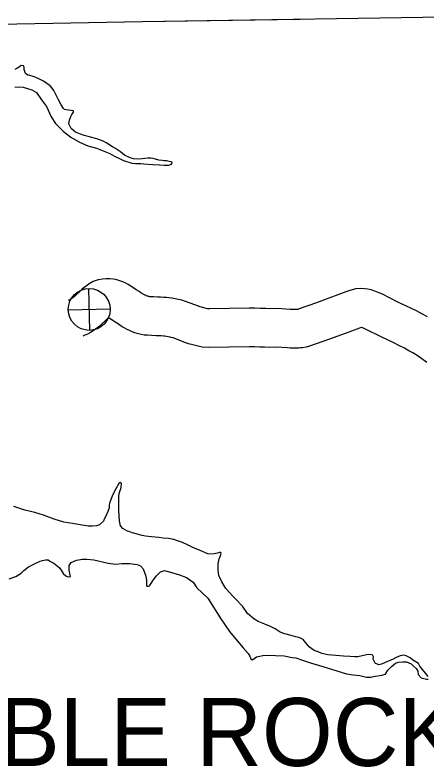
# Model space of a CAD drawing. Extents: x -939622 to -934245, y 1383184 to 1385301.
# Drawn here: x -935265.81 to -935256.22, y 1384354.32 to 1384371.84 of the extents above; entities that cross this region are included whole.
import ezdxf

# ---------------------------------------------------------------- set-up
doc = ezdxf.new("R2010")
doc.units = 0
for name, color, linetype in [('1', 7, 'Continuous'), ('Level 1', 7, 'Continuous'), ('Level 10', 7, 'Continuous'), ('Level 26', 7, 'Continuous'), ('Level 9', 7, 'Continuous')]:
    doc.layers.add(name, color=color, linetype=linetype)

msp = doc.modelspace()

# ---------------------------------------------------------------- linework, layer by layer
at = {"layer": '1'}
msp.add_lwpolyline([(-935259.17, 1384371.733), (-935262.841, 1384371.679), (-935270.785, 1384371.532), (-935278.66, 1384371.426)], dxfattribs=at)
at = {"layer": 'Level 1'}
msp.add_lwpolyline([(-935250.604, 1384371.837), (-935254.809, 1384371.799), (-935262.841, 1384371.679), (-935270.785, 1384371.532), (-935278.66, 1384371.426)], dxfattribs=at)
at = {"layer": 'Level 10'}
for points in [[(-935256.204, 1384364.808), (-935256.321, 1384364.87), (-935256.461, 1384364.944), (-935256.595, 1384365.01), (-935256.893, 1384365.151), (-935257.257, 1384365.332), (-935257.354, 1384365.373), (-935257.435, 1384365.406), (-935257.517, 1384365.433), (-935257.597, 1384365.449), (-935257.669, 1384365.46), (-935257.765, 1384365.465), (-935257.874, 1384365.457), (-935257.96, 1384365.437), (-935258.034, 1384365.414), (-935258.106, 1384365.388), (-935258.355, 1384365.293), (-935258.438, 1384365.262), (-935258.792, 1384365.134), (-935259.214, 1384364.983), (-935259.222, 1384364.981), (-935259.239, 1384364.98), (-935259.262, 1384364.978), (-935259.315, 1384364.976), (-935259.356, 1384364.977), (-935259.401, 1384364.98), (-935259.703, 1384365), (-935259.871, 1384364.995), (-935259.969, 1384365), (-935260.095, 1384365.004), (-935260.228, 1384365.006), (-935260.356, 1384365.006), (-935261.275, 1384364.991), (-935261.327, 1384364.996), (-935261.356, 1384365.001), (-935261.434, 1384365.021), (-935261.496, 1384365.039), (-935261.564, 1384365.063), (-935261.624, 1384365.087), (-935261.837, 1384365.167), (-935261.925, 1384365.194), (-935262.004, 1384365.214), (-935262.083, 1384365.23), (-935262.154, 1384365.242), (-935262.226, 1384365.25), (-935262.28, 1384365.255), (-935262.35, 1384365.26), (-935262.418, 1384365.263), (-935262.484, 1384365.265), (-935262.585, 1384365.271), (-935262.667, 1384365.275), (-935262.689, 1384365.277), (-935262.693, 1384365.278), (-935262.708, 1384365.281), (-935262.718, 1384365.285), (-935262.744, 1384365.294), (-935262.755, 1384365.299), (-935262.781, 1384365.312), (-935262.824, 1384365.335), (-935262.853, 1384365.351), (-935262.881, 1384365.369), (-935262.922, 1384365.396), (-935262.99, 1384365.437), (-935263.11, 1384365.519), (-935263.176, 1384365.561), (-935263.256, 1384365.604), (-935263.319, 1384365.632), (-935263.389, 1384365.657), (-935263.459, 1384365.673), (-935263.52, 1384365.684), (-935263.601, 1384365.691), (-935263.687, 1384365.691), (-935263.772, 1384365.686), (-935263.873, 1384365.668), (-935263.993, 1384365.628), (-935264.081, 1384365.574), (-935264.131, 1384365.54), (-935264.192, 1384365.496), (-935264.256, 1384365.44), (-935264.43, 1384365.274), (-935264.453, 1384365.257), (-935264.485, 1384365.236), (-935264.528, 1384365.209), (-935264.546, 1384365.198), (-935264.554, 1384365.194), (-935264.57, 1384365.187)], [(-935256.218, 1384363.745), (-935256.339, 1384363.832), (-935256.45, 1384363.906), (-935256.548, 1384363.968), (-935256.638, 1384364.019), (-935256.742, 1384364.075), (-935256.87, 1384364.142), (-935256.986, 1384364.199), (-935257.286, 1384364.341), (-935257.634, 1384364.514), (-935257.698, 1384364.541), (-935257.745, 1384364.56), (-935257.747, 1384364.561), (-935257.79, 1384364.545), (-935258.035, 1384364.452), (-935258.126, 1384364.417), (-935258.488, 1384364.287), (-935258.949, 1384364.121), (-935259.032, 1384364.1), (-935259.113, 1384364.088), (-935259.16, 1384364.083), (-935259.206, 1384364.079), (-935259.311, 1384364.075), (-935259.403, 1384364.078), (-935259.463, 1384364.083), (-935259.72, 1384364.099), (-935259.879, 1384364.095), (-935260.004, 1384364.1), (-935260.117, 1384364.104), (-935260.234, 1384364.106), (-935260.349, 1384364.106), (-935261.309, 1384364.09), (-935261.449, 1384364.103), (-935261.548, 1384364.121), (-935261.67, 1384364.152), (-935261.771, 1384364.182), (-935261.88, 1384364.22), (-935261.948, 1384364.247), (-935262.13, 1384364.316), (-935262.17, 1384364.328), (-935262.199, 1384364.336), (-935262.243, 1384364.344), (-935262.282, 1384364.35), (-935262.317, 1384364.355), (-935262.355, 1384364.358), (-935262.406, 1384364.362), (-935262.451, 1384364.364), (-935262.522, 1384364.366), (-935262.635, 1384364.372), (-935262.725, 1384364.377), (-935262.799, 1384364.383), (-935262.873, 1384364.396), (-935262.962, 1384364.416), (-935263.018, 1384364.436), (-935263.078, 1384364.458), (-935263.141, 1384364.486), (-935263.197, 1384364.514), (-935263.254, 1384364.544), (-935263.311, 1384364.576), (-935263.369, 1384364.613), (-935263.403, 1384364.635), (-935263.478, 1384364.681), (-935263.605, 1384364.767), (-935263.632, 1384364.784), (-935263.637, 1384364.787), (-935263.649, 1384364.776), (-935263.853, 1384364.581), (-935263.937, 1384364.52), (-935263.991, 1384364.483), (-935264.054, 1384364.444), (-935264.125, 1384364.4), (-935264.195, 1384364.369), (-935264.224, 1384364.357)]]:
    msp.add_lwpolyline(points, dxfattribs=at)
at = {"layer": 'Level 26'}
for p, q in [((-935264.069, 1384364.49), (-935264.092, 1384365.467)), ((-935264.569, 1384364.967), (-935263.592, 1384364.99))]:
    msp.add_line(p, q, dxfattribs=at)
msp.add_circle((-935264.08, 1384364.979), 0.488, dxfattribs=at)
at = {"layer": 'Level 9'}
for points in [[(-935265.811, 1384370.167), (-935265.622, 1384370.154), (-935265.417, 1384370.095), (-935265.311, 1384370.03), (-935265.193, 1384369.86), (-935265.074, 1384369.708), (-935264.964, 1384369.468), (-935264.863, 1384369.31), (-935264.681, 1384369.125), (-935264.509, 1384368.992), (-935264.304, 1384368.879), (-935264.117, 1384368.791), (-935263.915, 1384368.735), (-935263.755, 1384368.674), (-935263.601, 1384368.609), (-935263.492, 1384368.553), (-935263.378, 1384368.494), (-935263.284, 1384368.446), (-935263.088, 1384368.388), (-935263.007, 1384368.38), (-935262.878, 1384368.378), (-935262.806, 1384368.373), (-935262.604, 1384368.356), (-935262.442, 1384368.346), (-935262.337, 1384368.341), (-935262.285, 1384368.341), (-935262.228, 1384368.342), (-935262.165, 1384368.366), (-935262.151, 1384368.408), (-935262.283, 1384368.44), (-935262.325, 1384368.443), (-935262.383, 1384368.448), (-935262.464, 1384368.46), (-935262.59, 1384368.498), (-935262.647, 1384368.503), (-935262.717, 1384368.5), (-935262.783, 1384368.496), (-935262.852, 1384368.486), (-935262.945, 1384368.48), (-935263.047, 1384368.491), (-935263.131, 1384368.514), (-935263.258, 1384368.573), (-935263.355, 1384368.65), (-935263.467, 1384368.727), (-935263.539, 1384368.769), (-935263.669, 1384368.855), (-935263.757, 1384368.902), (-935263.902, 1384368.952), (-935264.019, 1384368.981), (-935264.106, 1384369.004), (-935264.2, 1384369.03), (-935264.287, 1384369.06), (-935264.399, 1384369.11), (-935264.499, 1384369.19), (-935264.554, 1384369.301), (-935264.537, 1384369.391), (-935264.507, 1384369.472), (-935264.487, 1384369.521), (-935264.445, 1384369.578), (-935264.445, 1384369.602), (-935264.505, 1384369.617), (-935264.56, 1384369.619), (-935264.614, 1384369.628), (-935264.659, 1384369.633), (-935264.683, 1384369.663), (-935264.732, 1384369.744), (-935264.793, 1384369.858), (-935264.857, 1384369.983), (-935264.903, 1384370.082), (-935264.943, 1384370.133), (-935264.991, 1384370.186), (-935265.142, 1384370.296), (-935265.254, 1384370.352), (-935265.336, 1384370.388), (-935265.408, 1384370.411), (-935265.465, 1384370.429), (-935265.51, 1384370.44), (-935265.562, 1384370.476), (-935265.593, 1384370.569), (-935265.596, 1384370.623), (-935265.608, 1384370.653), (-935265.663, 1384370.658), (-935265.704, 1384370.634), (-935265.74, 1384370.61), (-935265.764, 1384370.591), (-935265.809, 1384370.57)], [(-935263.326, 1384360.923), (-935263.35, 1384360.95), (-935263.389, 1384360.922), (-935263.46, 1384360.804), (-935263.531, 1384360.668), (-935263.566, 1384360.59), (-935263.599, 1384360.493), (-935263.619, 1384360.427), (-935263.618, 1384360.358), (-935263.645, 1384360.274), (-935263.695, 1384360.162), (-935263.73, 1384360.098), (-935263.751, 1384360.044), (-935263.819, 1384359.983), (-935263.843, 1384359.965), (-935263.909, 1384359.938), (-935264.002, 1384359.928), (-935264.098, 1384359.93), (-935264.243, 1384359.953), (-935264.469, 1384359.993), (-935264.67, 1384360.027), (-935264.899, 1384360.097), (-935265.149, 1384360.188), (-935265.351, 1384360.252), (-935265.577, 1384360.301), (-935265.836, 1384360.386)], [(-935256.188, 1384356.427), (-935256.383, 1384356.669), (-935256.416, 1384356.731), (-935256.489, 1384356.782), (-935256.555, 1384356.82), (-935256.61, 1384356.862), (-935256.703, 1384356.909), (-935256.758, 1384356.924), (-935256.839, 1384356.911), (-935256.934, 1384356.871), (-935257.003, 1384356.831), (-935257.099, 1384356.792), (-935257.189, 1384356.752), (-935257.276, 1384356.715), (-935257.339, 1384356.705), (-935257.423, 1384356.737), (-935257.472, 1384356.83), (-935257.466, 1384356.884), (-935257.479, 1384356.92), (-935257.494, 1384356.935), (-935257.542, 1384356.944), (-935257.626, 1384356.931), (-935257.728, 1384356.909), (-935257.827, 1384356.89), (-935257.899, 1384356.884), (-935258.007, 1384356.895), (-935258.161, 1384356.905), (-935258.338, 1384356.916), (-935258.528, 1384356.935), (-935258.663, 1384356.964), (-935258.754, 1384357.002), (-935258.841, 1384357.037), (-935258.895, 1384357.073), (-935258.959, 1384357.12), (-935259.035, 1384357.213), (-935259.099, 1384357.291), (-935259.177, 1384357.332), (-935259.274, 1384357.355), (-935259.379, 1384357.381), (-935259.527, 1384357.425), (-935259.638, 1384357.466), (-935259.753, 1384357.537), (-935259.862, 1384357.596), (-935259.991, 1384357.646), (-935260.145, 1384357.711), (-935260.248, 1384357.773), (-935260.396, 1384357.898), (-935260.509, 1384358.065), (-935260.676, 1384358.241), (-935260.73, 1384358.292), (-935260.815, 1384358.39), (-935260.903, 1384358.483), (-935260.995, 1384358.638), (-935261.065, 1384358.785), (-935261.078, 1384358.905), (-935261.077, 1384359.055), (-935261.057, 1384359.17), (-935261.036, 1384359.224), (-935261.018, 1384359.272), (-935261.013, 1384359.299), (-935261.016, 1384359.317), (-935261.022, 1384359.317), (-935261.049, 1384359.317), (-935261.097, 1384359.302), (-935261.169, 1384359.289), (-935261.271, 1384359.276), (-935261.322, 1384359.287), (-935261.497, 1384359.364), (-935261.672, 1384359.435), (-935261.79, 1384359.494), (-935261.907, 1384359.547), (-935262.001, 1384359.585), (-935262.109, 1384359.62), (-935262.236, 1384359.643), (-935262.362, 1384359.651), (-935262.464, 1384359.665), (-935262.546, 1384359.673), (-935262.633, 1384359.682), (-935262.771, 1384359.695), (-935262.852, 1384359.713), (-935262.964, 1384359.742), (-935263.042, 1384359.765), (-935263.078, 1384359.777), (-935263.151, 1384359.806), (-935263.193, 1384359.818), (-935263.241, 1384359.844), (-935263.296, 1384359.877), (-935263.35, 1384359.94), (-935263.375, 1384360.057), (-935263.39, 1384360.3), (-935263.394, 1384360.483), (-935263.395, 1384360.624), (-935263.384, 1384360.691), (-935263.34, 1384360.835), (-935263.326, 1384360.923)], [(-935265.948, 1384358.705), (-935265.792, 1384358.76), (-935265.666, 1384358.834), (-935265.604, 1384358.897), (-935265.496, 1384358.983), (-935265.404, 1384359.031), (-935265.326, 1384359.068), (-935265.224, 1384359.114), (-935265.167, 1384359.133), (-935265.098, 1384359.148), (-935265.038, 1384359.146), (-935264.996, 1384359.119), (-935264.908, 1384359.072), (-935264.824, 1384359.004), (-935264.772, 1384358.959), (-935264.735, 1384358.905), (-935264.684, 1384358.831), (-935264.629, 1384358.774), (-935264.593, 1384358.756), (-935264.545, 1384358.748), (-935264.518, 1384358.76), (-935264.534, 1384358.832), (-935264.549, 1384358.91), (-935264.547, 1384359.015), (-935264.5, 1384359.085), (-935264.38, 1384359.143), (-935264.239, 1384359.159), (-935264.14, 1384359.163), (-935263.977, 1384359.146), (-935263.643, 1384359.068), (-935263.469, 1384359.049), (-935263.324, 1384359.059), (-935263.132, 1384359.064), (-935262.961, 1384359.038), (-935262.885, 1384359.006), (-935262.822, 1384358.94), (-935262.76, 1384358.764), (-935262.75, 1384358.665), (-935262.749, 1384358.589), (-935262.746, 1384358.55), (-935262.731, 1384358.523), (-935262.68, 1384358.545), (-935262.632, 1384358.608), (-935262.594, 1384358.672), (-935262.591, 1384358.672), (-935262.511, 1384358.775), (-935262.421, 1384358.866), (-935262.325, 1384358.9), (-935262.19, 1384358.856), (-935261.979, 1384358.798), (-935261.813, 1384358.733), (-935261.662, 1384358.626), (-935261.577, 1384358.498), (-935261.316, 1384358.257), (-935261.014, 1384357.775), (-935260.816, 1384357.48), (-935260.667, 1384357.298), (-935260.497, 1384357.098), (-935260.382, 1384356.963), (-935260.339, 1384356.904), (-935260.321, 1384356.841), (-935260.291, 1384356.817), (-935260.249, 1384356.841), (-935260.186, 1384356.89), (-935260.039, 1384356.918), (-935259.937, 1384356.925), (-935259.745, 1384356.921), (-935259.543, 1384356.908), (-935259.36, 1384356.876), (-935259.272, 1384356.865), (-935259.137, 1384356.821), (-935258.929, 1384356.745), (-935258.645, 1384356.66), (-935258.317, 1384356.561), (-935258.091, 1384356.488), (-935257.935, 1384356.471), (-935257.781, 1384356.452), (-935257.625, 1384356.411), (-935257.525, 1384356.418), (-935257.459, 1384356.428), (-935257.267, 1384356.459), (-935257.183, 1384356.487), (-935257.127, 1384356.578), (-935257.053, 1384356.657), (-935256.951, 1384356.739), (-935256.882, 1384356.766), (-935256.78, 1384356.773), (-935256.693, 1384356.768), (-935256.585, 1384356.724), (-935256.536, 1384356.679), (-935256.469, 1384356.614)], [(-935256.469, 1384356.614), (-935256.43, 1384356.554), (-935256.42, 1384356.476), (-935256.35, 1384356.401), (-935256.227, 1384356.366), (-935256.194, 1384356.364)]]:
    msp.add_lwpolyline(points, dxfattribs=at)

# ---------------------------------------------------------------- texts
msp.add_text('TABLE ROCK', height=1.584, dxfattribs=at).set_placement((-935268.888, 1384354.345))

doc.saveas('drawing.dxf')
